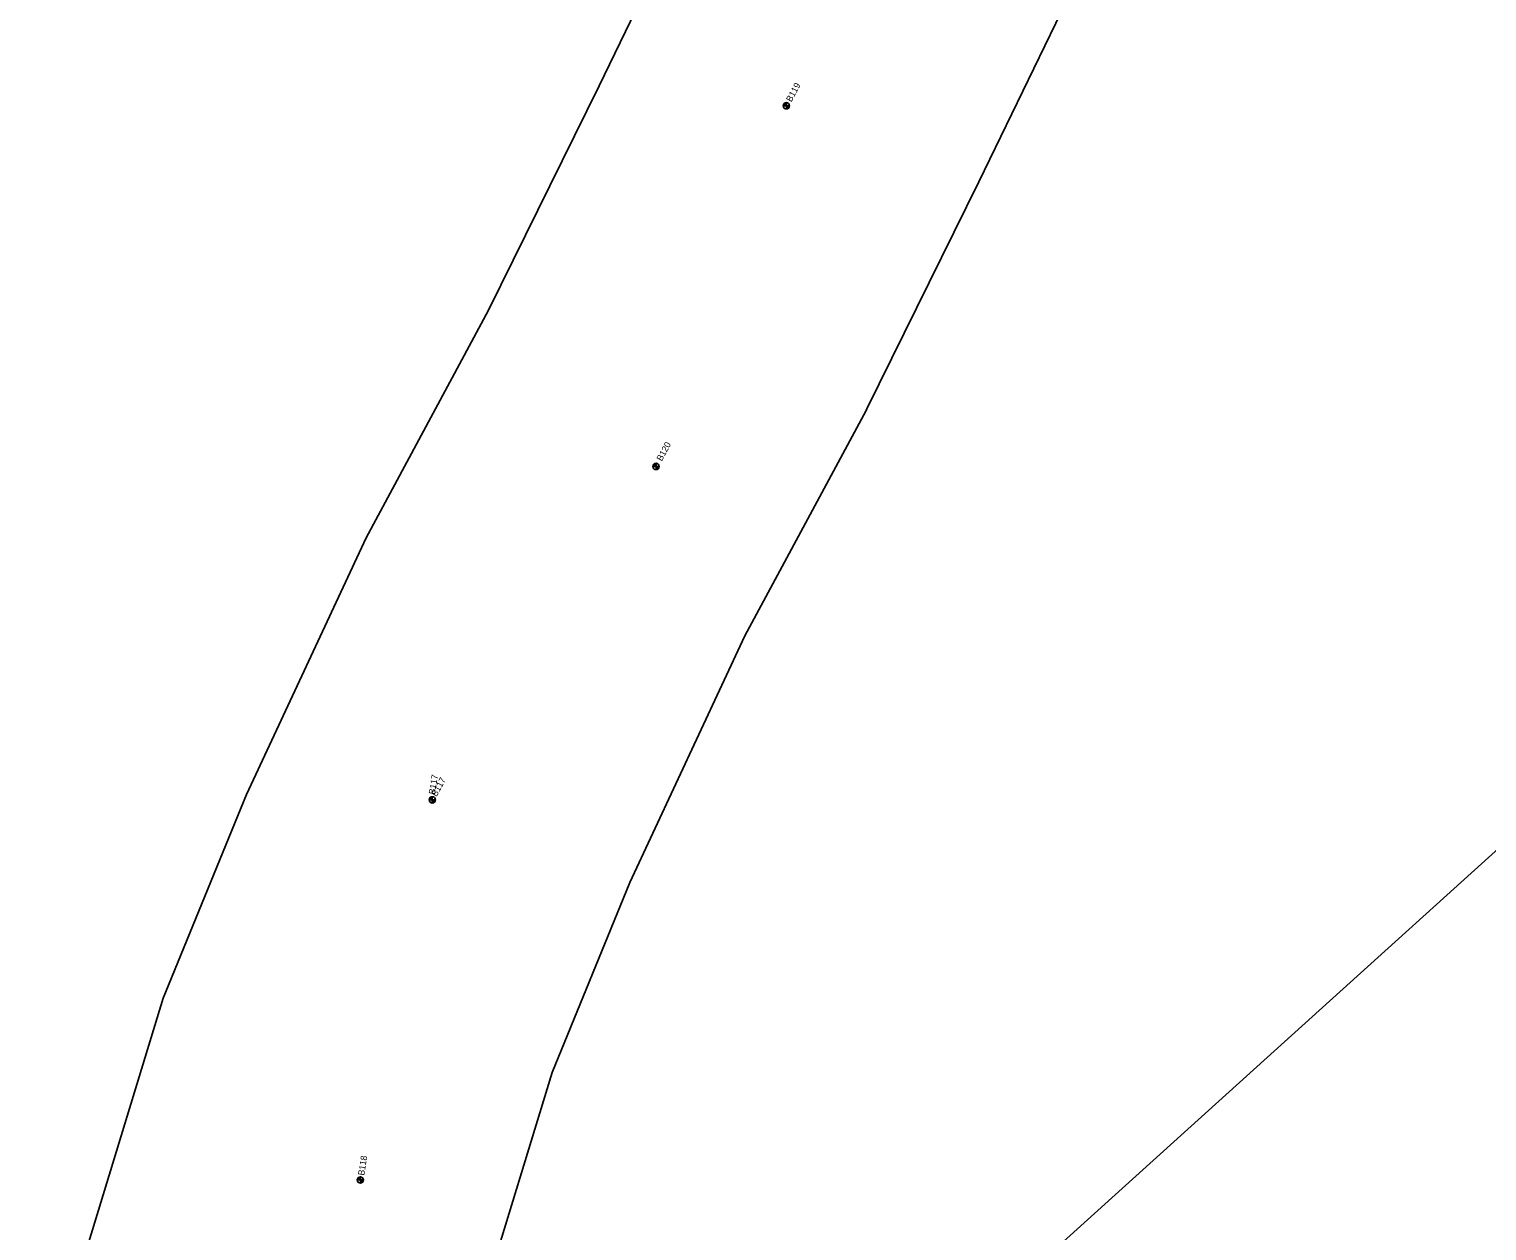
# Model space of a CAD drawing. Extents: x 345549 to 379569, y 127949 to 230467.
# Drawn here: x 354760 to 357051, y 193089 to 194977 of the extents above; entities that cross this region are included whole.
import ezdxf

# ---------------------------------------------------------------- set-up
doc = ezdxf.new("R2010")
doc.units = 0
for name, color, linetype in [('E_SOIL_BORE1 [KAPUR_CADDS_LEVELS]', 7, 'Continuous'), ('E_SOIL_BORE2 [KAPUR_CADDS_LEVELS]', 7, 'Continuous'), ('P_MARK', 7, 'Continuous'), ('P_MISC_TXT', 7, 'Continuous'), ('P_TC', 7, 'Continuous')]:
    doc.layers.add(name, color=color, linetype=linetype)

msp = doc.modelspace()

# ---------------------------------------------------------------- linework, layer by layer
at = {"layer": 'P_MARK'}
for p, q in [((355945.1, 194856.3), (355955.1, 194856.3)), ((355950.1, 194861.3), (355950.1, 194851.3)), ((355745.3, 194294.7), (355745.3, 194284.7)), ((355740.3, 194289.7), (355750.3, 194289.7)), ((355393.6, 193770.9), (355393.6, 193760.9)), ((355388.6, 193765.9), (355398.6, 193765.9)), ((355280.6, 193173.8), (355280.6, 193163.8)), ((355275.6, 193168.8), (355285.6, 193168.8))]:
    msp.add_line(p, q, dxfattribs=at)
for centre in [(355950.1, 194856.3), (355745.3, 194289.7), (355393.6, 193765.9), (355280.6, 193168.8)]:
    msp.add_circle(centre, 5, dxfattribs=at)
for centre, radius, start, end in [((355950.1, 194856.3), 4.5, 89.9869, 179.9869), ((355950.1, 194856.3), 4, 89.9869, 179.9869), ((355950.1, 194856.3), 3.5, 89.9869, 179.9869), ((355950.1, 194856.3), 3, 89.9869, 179.9869), ((355950.1, 194856.3), 2.5, 89.9869, 179.9869), ((355950.1, 194856.3), 2, 89.9869, 179.9869), ((355950.1, 194856.3), 1.5, 89.9869, 179.9869), ((355950.1, 194856.3), 1, 89.9869, 179.9869), ((355950.1, 194856.3), 0.5, 89.9869, 179.9869), ((355950.1, 194856.3), 4.5, 269.9869, 359.9869), ((355950.1, 194856.3), 4, 269.9869, 359.9869), ((355950.1, 194856.3), 3.5, 269.9869, 359.9869), ((355950.1, 194856.3), 3, 269.9869, 359.9869), ((355950.1, 194856.3), 2.5, 269.9869, 359.9869), ((355950.1, 194856.3), 2, 269.9869, 359.9869), ((355950.1, 194856.3), 1.5, 269.9869, 359.9869), ((355950.1, 194856.3), 1, 269.9869, 359.9869), ((355950.1, 194856.3), 0.5, 269.9869, 359.9869), ((355745.3, 194289.7), 4.5, 89.9869, 179.9869), ((355745.3, 194289.7), 4, 89.9869, 179.9869), ((355745.3, 194289.7), 3.5, 89.9869, 179.9869), ((355745.3, 194289.7), 3, 89.9869, 179.9869), ((355745.3, 194289.7), 2.5, 89.9869, 179.9869), ((355745.3, 194289.7), 2, 89.9869, 179.9869), ((355745.3, 194289.7), 1.5, 89.9869, 179.9869), ((355745.3, 194289.7), 1, 89.9869, 179.9869), ((355745.3, 194289.7), 0.5, 89.9869, 179.9869), ((355745.3, 194289.7), 4.5, 269.9869, 359.9869), ((355745.3, 194289.7), 4, 269.9869, 359.9869), ((355745.3, 194289.7), 3.5, 269.9869, 359.9869), ((355745.3, 194289.7), 3, 269.9869, 359.9869), ((355745.3, 194289.7), 2.5, 269.9869, 359.9869), ((355745.3, 194289.7), 2, 269.9869, 359.9869), ((355745.3, 194289.7), 1.5, 269.9869, 359.9869), ((355745.3, 194289.7), 1, 269.9869, 359.9869), ((355745.3, 194289.7), 0.5, 269.9869, 359.9869), ((355393.6, 193765.9), 4.5, 89.9869, 179.9869), ((355393.6, 193765.9), 4, 89.9869, 179.9869), ((355393.6, 193765.9), 3.5, 89.9869, 179.9869), ((355393.6, 193765.9), 3, 89.9869, 179.9869), ((355393.6, 193765.9), 2.5, 89.9869, 179.9869), ((355393.6, 193765.9), 2, 89.9869, 179.9869), ((355393.6, 193765.9), 1.5, 89.9869, 179.9869), ((355393.6, 193765.9), 1, 89.9869, 179.9869), ((355393.6, 193765.9), 0.5, 89.9869, 179.9869), ((355393.6, 193765.9), 4.5, 269.9869, 359.9869), ((355393.6, 193765.9), 4, 269.9869, 359.9869), ((355393.6, 193765.9), 3.5, 269.9869, 359.9869), ((355393.6, 193765.9), 3, 269.9869, 359.9869), ((355393.6, 193765.9), 2.5, 269.9869, 359.9869), ((355393.6, 193765.9), 2, 269.9869, 359.9869), ((355393.6, 193765.9), 1.5, 269.9869, 359.9869), ((355393.6, 193765.9), 1, 269.9869, 359.9869), ((355393.6, 193765.9), 0.5, 269.9869, 359.9869), ((355280.6, 193168.8), 4.5, 89.9869, 179.9869), ((355280.6, 193168.8), 4, 89.9869, 179.9869), ((355280.6, 193168.8), 3.5, 89.9869, 179.9869), ((355280.6, 193168.8), 3, 89.9869, 179.9869), ((355280.6, 193168.8), 2.5, 89.9869, 179.9869), ((355280.6, 193168.8), 2, 89.9869, 179.9869), ((355280.6, 193168.8), 1.5, 89.9869, 179.9869), ((355280.6, 193168.8), 1, 89.9869, 179.9869), ((355280.6, 193168.8), 0.5, 89.9869, 179.9869), ((355280.6, 193168.8), 4.5, 269.9869, 359.9869), ((355280.6, 193168.8), 4, 269.9869, 359.9869), ((355280.6, 193168.8), 3.5, 269.9869, 359.9869), ((355280.6, 193168.8), 3, 269.9869, 359.9869), ((355280.6, 193168.8), 2.5, 269.9869, 359.9869), ((355280.6, 193168.8), 2, 269.9869, 359.9869), ((355280.6, 193168.8), 1.5, 269.9869, 359.9869), ((355280.6, 193168.8), 1, 269.9869, 359.9869), ((355280.6, 193168.8), 0.5, 269.9869, 359.9869)]:
    msp.add_arc(centre, radius, start, end, dxfattribs=at)
at = {"layer": 'P_MISC_TXT'}
msp.add_line((360055.9, 196388.9), (354956.1, 191780.4), dxfattribs=at)
at = {"layer": 'P_TC'}
for points in [[(356152.8, 197292.2), (356212, 196743), (356187.3, 196360.3), (356179.9, 196244.9), (356018.8, 195710.6), (355837.4, 195262), (355656.1, 194887.8), (355482.1, 194535), (355440.2, 194457.1), (355289.7, 194177.8), (355101.7, 193774.2), (354970.8, 193454.6), (354853.6, 193071.5), (354795.4, 192718.8), (354760.1, 192236.5), (354785.6, 191878.7), (354863.4, 191037.4), (354881.9, 190789.8), (354894.4, 190621.4)], [(355623.7, 189359.8), (355599.1, 189703.9), (355561.9, 190209.7), (355523.3, 190642.3), (355513, 190780.1), (355492.2, 191058.8), (355414.4, 191899.6), (355390.9, 192230.2), (355423.4, 192673.7), (355475.5, 192990), (355581.9, 193337.5), (355704.1, 193635.9), (355884.8, 194023.7), (356075.4, 194377.7), (356076.7, 194380.4), (356252.5, 194736.8), (356408.1, 195057.9), (356439.2, 195122), (356624.7, 195580.8), (356805, 196161.9), (356858.4, 196659.7), (356825.6, 197186.3)]]:
    msp.add_lwpolyline(points, dxfattribs=at)

# ---------------------------------------------------------------- texts
at = {"layer": 'E_SOIL_BORE1 [KAPUR_CADDS_LEVELS]'}
for s, p in [('B117', (355397.8, 193774)), ('B118', (355286.6, 193175.3))]:
    msp.add_text(s, height=10, rotation=80.9358, dxfattribs=at).set_placement(p)
at = {"layer": 'E_SOIL_BORE2 [KAPUR_CADDS_LEVELS]'}
for s, p in [('B119', (355957.9, 194861.5)), ('B120', (355754.3, 194297.2)), ('B117', (355400.4, 193770.2))]:
    msp.add_text(s, height=10, rotation=61.5935, dxfattribs=at).set_placement(p)

doc.saveas('drawing.dxf')
